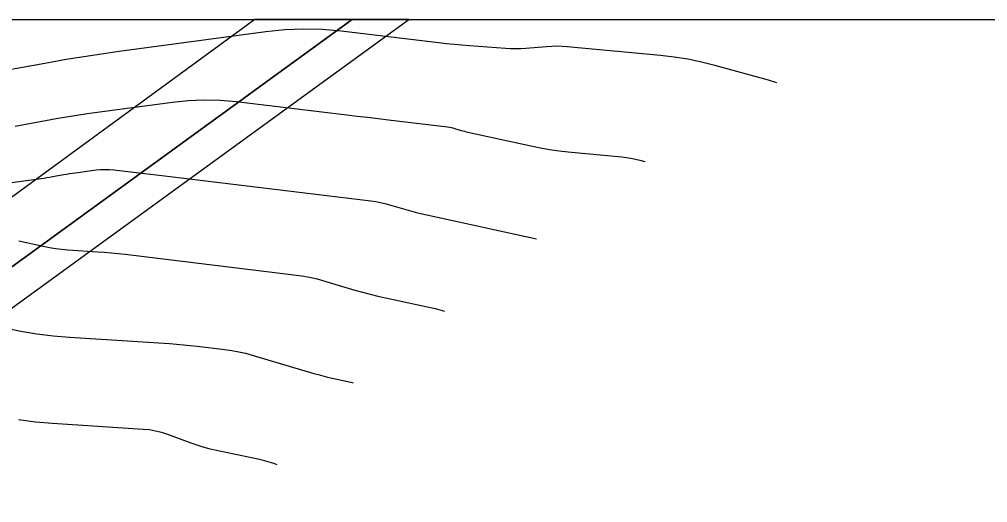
# Model space of a CAD drawing. Extents: x -636600 to -628587, y -1090963 to -1085869.
# Drawn here: x -629419 to -629331.5, y -1089602.6 to -1089558.9 of the extents above; entities that cross this region are included whole.
import ezdxf

# ---------------------------------------------------------------- set-up
doc = ezdxf.new("R2010")
doc.units = 0
for name, color, linetype in [('01_PARCELY_NÁVRH_PC', 7, 'Continuous'), ('08_LEGENDA_HV', 7, 'Continuous'), ('Ex_Major Contours', 7, 'Continuous'), ('Ex_Minor Contours', 7, 'Continuous')]:
    doc.layers.add(name, color=color, linetype=linetype)

msp = doc.modelspace()

# ---------------------------------------------------------------- linework, layer by layer
at = {"layer": '01_PARCELY_NÁVRH_PC'}
for p, q in [((-629388.928, -1089558.932), (-629397.709, -1089558.932)), ((-629383.825, -1089558.932), (-629388.928, -1089558.932))]:
    msp.add_line(p, q, dxfattribs=at)
for points in [[(-629397.709, -1089558.932), (-629470.371, -1089612.036), (-629469.387, -1089611.971), (-629462.999, -1089614.168), (-629455.586, -1089620.364), (-629457.608, -1089615.754), (-629457.224, -1089610.834), (-629454.513, -1089606.594), (-629388.928, -1089558.932)], [(-629388.928, -1089558.932), (-629454.513, -1089606.594), (-629457.224, -1089610.834), (-629457.343, -1089612.36), (-629383.825, -1089558.932)]]:
    msp.add_lwpolyline(points, dxfattribs=at)
at = {"layer": '08_LEGENDA_HV'}
msp.add_line((-629847.268, -1089558.932), (-629007.268, -1089558.932), dxfattribs=at)
at = {"layer": 'Ex_Major Contours'}
msp.add_lwpolyline([(-629435.274, -1089575.777), (-629417.014, -1089573.292), (-629416.756, -1089573.255), (-629416.498, -1089573.216), (-629416.241, -1089573.174), (-629415.984, -1089573.129), (-629414.959, -1089572.944), (-629414.702, -1089572.899), (-629414.445, -1089572.857), (-629414.187, -1089572.818), (-629413.929, -1089572.782), (-629412.048, -1089572.528), (-629411.649, -1089572.487), (-629411.249, -1089572.471), (-629410.849, -1089572.481), (-629410.448, -1089572.516), (-629408.18, -1089572.787), (-629407.669, -1089572.849), (-629407.157, -1089572.91), (-629406.646, -1089572.972), (-629406.134, -1089573.033), (-629387.252, -1089575.313), (-629386.822, -1089575.374), (-629386.395, -1089575.453), (-629385.972, -1089575.55), (-629385.553, -1089575.665), (-629383.883, -1089576.158), (-629383.465, -1089576.278), (-629383.044, -1089576.39), (-629382.622, -1089576.494), (-629382.198, -1089576.59), (-629372.269, -1089578.745)], dxfattribs=at)
at = {"layer": 'Ex_Minor Contours'}
for points in [[(-629350.572, -1089564.657), (-629351.319, -1089564.431), (-629356.165, -1089563.094), (-629357.381, -1089562.787), (-629358.608, -1089562.535), (-629359.844, -1089562.336), (-629361.091, -1089562.193), (-629369.51, -1089561.408), (-629369.975, -1089561.375), (-629370.44, -1089561.363), (-629370.906, -1089561.371), (-629371.371, -1089561.4), (-629373.233, -1089561.558), (-629373.699, -1089561.588), (-629374.164, -1089561.6), (-629374.63, -1089561.593), (-629375.096, -1089561.567), (-629378.342, -1089561.325), (-629379.038, -1089561.269), (-629379.733, -1089561.205), (-629380.428, -1089561.133), (-629381.121, -1089561.054), (-629389.927, -1089560), (-629391.626, -1089559.851), (-629393.323, -1089559.809), (-629395.02, -1089559.876), (-629396.716, -1089560.051), (-629409.965, -1089561.84), (-629411.567, -1089562.065), (-629413.166, -1089562.308), (-629414.762, -1089562.568), (-629416.356, -1089562.847), (-629422.723, -1089563.995)], [(-629419.354, -1089568.562), (-629415.657, -1089567.895), (-629414.732, -1089567.734), (-629413.806, -1089567.582), (-629412.877, -1089567.441), (-629411.947, -1089567.311), (-629405.167, -1089566.395), (-629403.727, -1089566.247), (-629402.286, -1089566.19), (-629400.844, -1089566.225), (-629399.401, -1089566.352), (-629389.424, -1089567.547), (-629388.481, -1089567.66), (-629387.539, -1089567.773), (-629386.596, -1089567.886), (-629385.653, -1089568), (-629380.312, -1089568.645), (-629380.156, -1089568.667), (-629380.001, -1089568.696), (-629379.847, -1089568.731), (-629379.695, -1089568.772), (-629379.089, -1089568.952), (-629378.937, -1089568.995), (-629378.784, -1089569.036), (-629378.631, -1089569.074), (-629378.477, -1089569.108), (-629372.657, -1089570.371), (-629371.777, -1089570.549), (-629370.893, -1089570.699), (-629370.004, -1089570.823), (-629369.112, -1089570.919), (-629364.563, -1089571.343), (-629364.155, -1089571.39), (-629363.751, -1089571.455), (-629363.35, -1089571.538), (-629362.952, -1089571.638), (-629362.507, -1089571.761)], [(-629419.046, -1089578.93), (-629416.833, -1089579.418), (-629416.279, -1089579.529), (-629415.721, -1089579.619), (-629415.161, -1089579.688), (-629414.597, -1089579.736), (-629411.943, -1089579.908), (-629411.312, -1089579.954), (-629410.682, -1089580.008), (-629410.054, -1089580.071), (-629409.426, -1089580.142), (-629394.192, -1089581.982), (-629393.488, -1089582.082), (-629392.789, -1089582.211), (-629392.097, -1089582.369), (-629391.411, -1089582.557), (-629388.678, -1089583.365), (-629387.993, -1089583.561), (-629387.305, -1089583.744), (-629386.613, -1089583.914), (-629385.919, -1089584.072), (-629381.431, -1089585.045), (-629380.585, -1089585.26)], [(-629420.312, -1089586.78), (-629418.858, -1089587.073), (-629417.395, -1089587.309), (-629415.924, -1089587.489), (-629414.446, -1089587.614), (-629405.429, -1089588.201), (-629404.801, -1089588.246), (-629404.173, -1089588.3), (-629403.546, -1089588.363), (-629402.92, -1089588.434), (-629400.418, -1089588.736), (-629399.795, -1089588.825), (-629399.178, -1089588.939), (-629398.565, -1089589.079), (-629397.958, -1089589.245), (-629392.401, -1089590.889), (-629391.986, -1089591.007), (-629391.57, -1089591.118), (-629391.152, -1089591.221), (-629390.731, -1089591.316), (-629389.046, -1089591.682), (-629388.846, -1089591.733)], [(-629419.077, -1089595.063), (-629417.537, -1089595.252), (-629415.988, -1089595.382), (-629407.796, -1089595.915), (-629407.237, -1089595.972), (-629406.687, -1089596.068), (-629406.145, -1089596.204), (-629405.611, -1089596.379), (-629403.493, -1089597.16), (-629402.961, -1089597.346), (-629402.423, -1089597.512), (-629401.88, -1089597.659), (-629401.331, -1089597.786), (-629397.307, -1089598.647), (-629396.659, -1089598.807), (-629396.025, -1089599.009), (-629395.741, -1089599.119)]]:
    msp.add_lwpolyline(points, dxfattribs=at)

doc.saveas('drawing.dxf')
